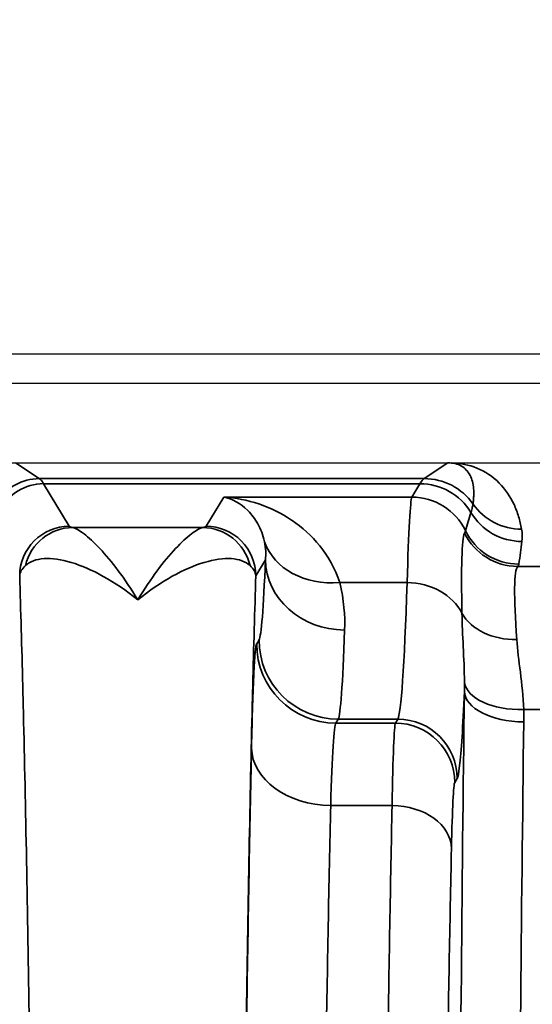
# Model space of a CAD drawing. Header units: millimetres. Extents: x 399 to 6233, y -1870 to 1602.
# Tile 696 of 711: x 6024 to 6029, y 339 to 349. Entities that reach past the tile are written whole.
import ezdxf

# ---------------------------------------------------------------- set-up
doc = ezdxf.new("R2010")
doc.units = ezdxf.units.MM
for name, color, linetype, lineweight in [('AM_5', 3, 'Continuous', 25), ('可見 (ISO)', 7, 'Continuous', 25), ('窄部可見 (ISO)', 7, 'Continuous', 35)]:
    doc.layers.add(name, color=color, linetype=linetype, lineweight=lineweight)
doc.styles.add('尺寸標註', font='romans.shx', dxfattribs={"bigfont": 'CHINESET.SHX'})
doc.dimstyles.new('CNS1$0', dxfattribs={"dimtxt": 2.5, "dimasz": 2.5, "dimexe": 1, "dimexo": 1, "dimgap": 1.5, "dimtad": 1, "dimtoh": 1, "dimdec": 1, "dimdsep": 46, "dimtxsty": '尺寸標註', "dimcen": 0, "dimclrd": 2, "dimclre": 2, "dimclrt": 1, "dimadec": 0, "dimazin": 2, "dimtp": 0.1, "dimtm": 0.1, "dimtfac": 0.71, "dimtdec": 1, "dimtmove": 0, "dimatfit": 0, "dimfxl": 0, "dimlwd": 13, "dimlwe": 13, "dimarcsym": 0})

# ---------------------------------------------------------------- blocks, each defined once
blk = doc.blocks.new('*D355')
at = {"layer": 'AM_5', "color": 2, "lineweight": 13}
for p, q in [((5942.8783, 336.4031), (5942.8783, 359.7021)), ((6103.5983, 330.5531), (6103.5983, 359.7021)), ((6101.0983, 358.7021), (5945.3783, 358.7021))]:
    blk.add_line(p, q, dxfattribs=at)
at = {"layer": 'AM_5', "color": 2, "lineweight": -2}
for points in [[(5945.3783, 359.1188), (5945.3783, 358.2854), (5942.8783, 358.7021)], [(6101.0983, 359.1188), (6101.0983, 358.2854), (6103.5983, 358.7021)]]:
    blk.add_solid(points, dxfattribs=at)
at = {"layer": 'Defpoints', "color": 0, "lineweight": -2}
for p in [(5942.8783, 358.7021), (5942.8783, 335.4031), (6103.5983, 329.5531)]:
    blk.add_point(p, dxfattribs=at)
at = {"layer": 'AM_5', "color": 1, "insert": (6023.2383, 361.4521), "char_height": 2.5, "attachment_point": 5, "style": '尺寸標註'}
blk.add_mtext('160.7', dxfattribs=at)

msp = doc.modelspace()

# ---------------------------------------------------------------- linework, layer by layer
at = {"layer": '可見 (ISO)'}
for p, q in [((5978.8983, 346.0531), (6091.8983, 346.0531)), ((6087.6483, 345.7531), (5983.1483, 345.7531)), ((5983.1483, 344.9531), (6087.6483, 344.9531)), ((6027.8893, 344.3031), (6027.8893, 344.3031))]:
    msp.add_line(p, q, dxfattribs=at)
msp.add_open_spline([(6028.2813, 344.9529), (6028.2814, 344.9529), (6028.2815, 344.9529), (6028.2816, 344.9529), (6028.2816, 344.9529), (6028.2817, 344.9529), (6028.2817, 344.9529), (6028.2823, 344.9529), (6028.285, 344.9529), (6028.2924, 344.953), (6028.2955, 344.953), (6028.3052, 344.953), (6028.312, 344.9531), (6028.3189, 344.9531)], degree=3, knots=[-0.005146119, -0.005146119, -0.005146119, -0.005146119, -0.004810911, -0.004810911, -0.004628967, -0.004628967, -0.004600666, -0.004600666, -0.003063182, -0.003063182, -0.002040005, -0.002040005, 0, 0, 0, 0], dxfattribs=at)
at = {"layer": '窄部可見 (ISO)'}
for p, q in [((6023.9154, 344.9529), (6024.154, 344.7938)), ((6028.0427, 344.7938), (6028.2812, 344.9529)), ((6024.154, 344.7938), (6028.0427, 344.7938)), ((6027.9991, 344.7427), (6024.1976, 344.7427)), ((6024.1976, 344.7427), (6024.4558, 344.3124)), ((6027.9179, 344.6073), (6027.9991, 344.7427)), ((6025.8409, 344.3124), (6026.0178, 344.6073)), ((6026.0178, 344.6073), (6027.9179, 344.6073)), ((6024.4918, 344.2997), (6025.8049, 344.2997)), ((6026.4381, 343.9749), (6026.3408, 343.8126)), ((6028.9859, 343.9081), (6029.275, 343.9081)), ((6027.1878, 343.7455), (6027.8693, 343.7455)), ((6026.3496, 343.126), (6026.3737, 343.1662)), ((6029.2478, 342.4624), (6029.0462, 342.4624)), ((6027.1736, 342.3667), (6027.1494, 342.3265)), ((6027.1494, 342.3265), (6027.7502, 342.3265)), ((6027.7743, 342.3667), (6027.1736, 342.3667)), ((6027.7502, 342.3265), (6027.7743, 342.3667)), ((6028.3741, 341.7671), (6028.35, 341.7268)), ((6027.7172, 341.4956), (6027.0972, 341.4956))]:
    msp.add_line(p, q, dxfattribs=at)
for centre, major_axis, ratio, start_param, end_param in [((6024.154, 344.2939), (-0.2773, -0.416), 0.999683, 3.729704, 4.736367), ((6024.1249, 244.7602), (0, 100.0434), 0.020838, 6.248286, 6.269226), ((6028.0717, 244.7603), (0, 100.0433), 0.020817, 0.01396, 0.034899), ((6028.0427, 344.1939), (-0.3328, 0.4992), 0.999683, 4.734949, 5.695074), ((6024.1976, 344.243), (-0.4288, -0.2572), 0.999172, 4.17245, 5.254458), ((6027.9991, 344.143), (-0.5145, 0.3086), 0.999172, 4.221065, 5.252328), ((6027.9157, 340.4933), (0.0053, 4.1169), 0.020059, 0.038066, 0.660084), ((6027.9179, 344.0076), (-0.5145, 0.3086), 0.999172, 4.133206, 5.252328), ((6029.0256, 344.8816), (-0.5907, -0.1051), 0.998218, 0.435215, 1.395105), ((3168.5277, 347.0127), (2860.2581, -0.7157), 0.046839, 6.268046, 6.269403), ((6029.0284, 344.7584), (-0.5962, 0.0672), 0.99825, 0.651925, 1.682859), ((6024.4918, 343.8), (0.0934, 0.4912), 0.982985, 0.191158, 1.51992), ((6025.8049, 343.8), (-0.0934, 0.4912), 0.982985, 4.763266, 6.092027), ((6024.2869, 336.6697), (4.1719, 7.6103), 0.009939, 6.191319, 6.234418), ((6028.9859, 344.5071), (-0.4623, 0.3825), 0.997094, 1.147203, 2.260656), ((6028.9973, 344.5303), (-0.5926, 0.0942), 0.998229, 0.609389, 1.728149), ((6027.1878, 344.4071), (-0.77, -0.2169), 0.816863, 0.053432, 1.344647), ((6028.1536, 343.2703), (-0.6287, -2.0734), 0.310752, 1.987716, 2.105822), ((6026.3763, 348.9346), (-0.0078, -5.7727), 0.02317, 0.038714, 0.537188), ((6027.2379, 343.9749), (-0.7994, 0.0322), 0.886923, 0.045354, 1.606482), ((6018.9274, 343.9368), (10.0703, 0), 0.058758, 6.234735, 6.273976), ((6027.768, 350.3652), (0, -8.0034), 0.022512, 0.034888, 0.596845), ((6027.8693, 343.2493), (-0.5997, 0.0185), 0.826915, 3.562919, 4.737867), ((6028.9763, 343.6212), (-0.5992, -0.0308), 0.751758, 0.356231, 1.532192), ((6027.1762, 348.776), (0.0078, 6.4141), 0.020853, 3.180301, 3.678774), ((6027.1494, 343.126), (-0.686, 0.4115), 0.999172, 0.54067, 2.110736), ((6027.1736, 343.1662), (-0.686, 0.4115), 0.999172, 0.54067, 2.110736), ((6029.0462, 342.7722), (-0.5998, -0.017), 0.516223, 0.059539, 1.556187), ((6029.0473, 342.6454), (-0.6, 0.0075), 0.511389, 0.024373, 1.577171), ((6027.1522, 339.3267), (0, 3.0016), 0.026524, 0.034868, 0.763293), ((6027.7502, 341.7268), (-0.5145, 0.3086), 0.999172, 3.682263, 5.252328), ((6027.7743, 341.7671), (-0.5145, 0.3086), 0.999172, 3.682263, 5.252328), ((6029.5081, 329.5531), (0, -25), 0.02145, 4.175555, 4.712389), ((6027.0972, 342.0735), (-0.7998, 0.0175), 0.722333, 0.030288, 1.586603), ((6027.7172, 341.0621), (0.5999, -0.0131), 0.722333, 0.030288, 1.586603)]:
    msp.add_ellipse(centre, major_axis=major_axis, ratio=ratio, start_param=start_param, end_param=end_param, dxfattribs=at)
for points, knots in [([(6028.5341, 344.5378), (6028.5361, 344.5517), (6028.5377, 344.5649), (6028.5389, 344.5779), (6028.5402, 344.591), (6028.5411, 344.604), (6028.5416, 344.6168), (6028.5427, 344.6428), (6028.5422, 344.6681), (6028.5401, 344.6924), (6028.5357, 344.7426), (6028.524, 344.7883), (6028.5044, 344.8264), (6028.4837, 344.8669), (6028.454, 344.8986), (6028.4175, 344.9198), (6028.3784, 344.9424), (6028.3319, 344.9529), (6028.2813, 344.9529)], [2.1824074, 2.1824074, 2.1824074, 2.1824074, 2.2369219, 2.2369219, 2.2369219, 2.2918591, 2.2918591, 2.2918591, 2.4032229, 2.4032229, 2.4032229, 2.6337552, 2.6337552, 2.6337552, 2.879414, 2.879414, 2.879414, 3.1424948, 3.1424948, 3.1424948, 3.1424948]), ([(6028.3189, 344.9531), (6028.4065, 344.9493), (6028.4928, 344.9324), (6028.5727, 344.9003), (6028.6578, 344.8661), (6028.7353, 344.8149), (6028.8002, 344.7493), (6028.8611, 344.6878), (6028.9109, 344.6139), (6028.9486, 344.5326), (6028.9668, 344.4934), (6028.9823, 344.4525), (6028.9951, 344.4105), (6029.0014, 344.3897), (6029.007, 344.3688), (6029.0121, 344.3476), (6029.0171, 344.3266), (6029.0216, 344.3052), (6029.0256, 344.2827)], [3.1723513, 3.1723513, 3.1723513, 3.1723513, 3.4034885, 3.4034885, 3.4034885, 3.6496995, 3.6496995, 3.6496995, 3.8803063, 3.8803063, 3.8803063, 3.9915494, 3.9915494, 3.9915494, 4.0463878, 4.0463878, 4.0463878, 4.1007779, 4.1007779, 4.1007779, 4.1007779]), ([(6026.0178, 344.6073), (6026.2545, 344.5915), (6026.4935, 344.5149), (6026.702, 344.3745), (6026.7035, 344.3735), (6026.7049, 344.3725), (6026.7064, 344.3715), (6026.809, 344.3019), (6026.9039, 344.2169), (6026.9864, 344.1144), (6027.07, 344.0105), (6027.1414, 343.8875), (6027.1878, 343.7455)], [-0.000014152, -0.000014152, -0.000014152, -0.000014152, 0.001513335, 0.001513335, 0.001513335, 0.00152394, 0.00152394, 0.00152394, 0.002277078, 0.002277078, 0.002277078, 0.003040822, 0.003040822, 0.003040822, 0.003040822]), ([(6026.4283, 344.157), (6026.4137, 344.2253), (6026.3898, 344.2848), (6026.3616, 344.3357), (6026.3327, 344.3879), (6026.2991, 344.4317), (6026.2625, 344.4685), (6026.2614, 344.4697), (6026.2602, 344.4709), (6026.259, 344.472), (6026.1854, 344.545), (6026.1015, 344.5893), (6026.0178, 344.6073)], [0, 0, 0, 0, 0.000760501, 0.000760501, 0.000760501, 0.00154208, 0.00154208, 0.00154208, 0.001566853, 0.001566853, 0.001566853, 0.003133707, 0.003133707, 0.003133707, 0.003133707]), ([(6028.5137, 344.4507), (6028.5192, 344.4695), (6028.5239, 344.487), (6028.5277, 344.5034), (6028.5304, 344.5155), (6028.5326, 344.527), (6028.5341, 344.5378)], [0, 0, 0, 0, 0.001200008, 0.001200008, 0.001200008, 0.002089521, 0.002089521, 0.002089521, 0.002089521]), ([(6024.4558, 344.3124), (6024.325, 344.3123), (6024.195, 344.2584), (6024.1024, 344.1659), (6024.0099, 344.0734), (6023.956, 343.9434), (6023.9559, 343.8128)], [0, 0, 0, 0, 0.5, 0.5, 0.5, 1, 1, 1, 1]), ([(6024.4918, 344.2997), (6024.519, 344.2935), (6024.5586, 344.2717), (6024.6057, 344.2359), (6024.6528, 344.2001), (6024.708, 344.1496), (6024.7664, 344.0873), (6024.8249, 344.0249), (6024.8869, 343.9508), (6024.951, 343.8647), (6025.0152, 343.7786), (6025.0824, 343.6791), (6025.1483, 343.5708)], [0, 0, 0, 0, 0.000534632, 0.000534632, 0.000534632, 0.001069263, 0.001069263, 0.001069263, 0.001603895, 0.001603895, 0.001603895, 0.002138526, 0.002138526, 0.002138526, 0.002138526]), ([(6025.1483, 343.5708), (6025.2813, 343.7893), (6025.4134, 343.9625), (6025.5887, 344.1497), (6025.6439, 344.2002), (6025.738, 344.2717), (6025.7777, 344.2935), (6025.8049, 344.2997)], [-0.000011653, -0.000011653, -0.000011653, -0.000011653, 0.001067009, 0.001067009, 0.00160634, 0.00160634, 0.002145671, 0.002145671, 0.002145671, 0.002145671]), ([(6026.3408, 343.8128), (6026.3407, 343.9434), (6026.2868, 344.0734), (6026.1942, 344.1659), (6026.1017, 344.2584), (6025.9717, 344.3123), (6025.8409, 344.3124)], [0, 0, 0, 0, 0.5, 0.5, 0.5, 1, 1, 1, 1]), ([(6028.4228, 343.4352), (6028.4192, 343.6643), (6028.4181, 343.8527), (6028.4219, 343.9889), (6028.4258, 344.1252), (6028.4348, 344.212), (6028.4482, 344.2441)], [0.001060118, 0.001060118, 0.001060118, 0.001060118, 0.002188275, 0.002188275, 0.002188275, 0.003316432, 0.003316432, 0.003316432, 0.003316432]), ([(6025.1483, 343.5708), (6024.9131, 343.7593), (6024.6805, 343.8869), (6024.477, 343.9477), (6024.2734, 344.0084), (6024.1023, 343.9994), (6024.0143, 343.9167)], [-0.000011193, -0.000011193, -0.000011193, -0.000011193, 0.001104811, 0.001104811, 0.001104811, 0.002220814, 0.002220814, 0.002220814, 0.002220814]), ([(6026.2824, 343.9167), (6026.2384, 343.958), (6026.1729, 343.981), (6026.0941, 343.986), (6026.0153, 343.9911), (6025.9215, 343.978), (6025.8206, 343.948), (6025.6189, 343.8879), (6025.3838, 343.7595), (6025.1483, 343.5708)], [0, 0, 0, 0, 0.000558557, 0.000558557, 0.000558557, 0.001117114, 0.001117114, 0.001117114, 0.002234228, 0.002234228, 0.002234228, 0.002234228]), ([(6028.9859, 343.9081), (6028.9665, 343.8886), (6028.9558, 343.8132), (6028.954, 343.5637), (6028.963, 343.386), (6028.9763, 343.1699)], [0, 0, 0, 0, 0.00099613, 0.00099613, 0.001992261, 0.001992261, 0.001992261, 0.001992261]), ([(6023.9559, 315.2934), (6023.9667, 315.6402), (6023.9771, 316.0136), (6023.9868, 316.4019), (6023.9884, 316.4653), (6023.99, 316.5296), (6023.9916, 316.5948), (6024.0028, 317.0589), (6024.0134, 317.5551), (6024.0232, 318.0737), (6024.033, 318.5923), (6024.0421, 319.1364), (6024.0504, 319.706), (6024.0588, 320.2755), (6024.0665, 320.8732), (6024.0734, 321.4893), (6024.0763, 321.7501), (6024.0791, 322.0141), (6024.0817, 322.2812), (6024.0853, 322.645), (6024.0886, 323.0147), (6024.0916, 323.3902), (6024.0969, 324.0414), (6024.1013, 324.7116), (6024.1049, 325.3964), (6024.112, 326.766), (6024.1156, 328.1522), (6024.1156, 329.5531), (6024.1156, 330.954), (6024.112, 332.3395), (6024.1049, 333.7098), (6024.0992, 334.7901), (6024.0915, 335.8297), (6024.0817, 336.8249), (6024.0791, 337.092), (6024.0763, 337.3559), (6024.0734, 337.6168), (6024.0665, 338.2331), (6024.0588, 338.8304), (6024.0504, 339.3999), (6024.0421, 339.9694), (6024.033, 340.5135), (6024.0232, 341.0323), (6024.0134, 341.5511), (6024.0028, 342.0472), (6023.9916, 342.5113), (6023.99, 342.5765), (6023.9884, 342.6408), (6023.9868, 342.7042), (6023.9771, 343.0925), (6023.9667, 343.4659), (6023.9559, 343.8128)], [0.026741, 0.026741, 0.026741, 0.026741, 0.0775937, 0.0775937, 0.0775937, 0.0858987, 0.0858987, 0.0858987, 0.1450564, 0.1450564, 0.1450564, 0.2042141, 0.2042141, 0.2042141, 0.2633718, 0.2633718, 0.2633718, 0.2884178, 0.2884178, 0.2884178, 0.3225295, 0.3225295, 0.3225295, 0.3816871, 0.3816871, 0.3816871, 0.5, 0.5, 0.5, 0.6183179, 0.6183179, 0.6183179, 0.7115978, 0.7115978, 0.7115978, 0.7366333, 0.7366333, 0.7366333, 0.795791, 0.795791, 0.795791, 0.8549487, 0.8549487, 0.8549487, 0.9141064, 0.9141064, 0.9141064, 0.9224137, 0.9224137, 0.9224137, 0.9732641, 0.9732641, 0.9732641, 0.9732641]), ([(6026.3408, 343.8128), (6026.33, 343.4659), (6026.3196, 343.0925), (6026.3098, 342.7042), (6026.3082, 342.6408), (6026.3067, 342.5765), (6026.3051, 342.5113), (6026.2939, 342.0472), (6026.2833, 341.551), (6026.2735, 341.0324), (6026.2637, 340.5138), (6026.2546, 339.9697), (6026.2462, 339.4001), (6026.2379, 338.8306), (6026.2302, 338.2329), (6026.2233, 337.6168), (6026.2203, 337.356), (6026.2176, 337.092), (6026.215, 336.8249), (6026.2114, 336.4612), (6026.2081, 336.0914), (6026.2051, 335.7159), (6026.1998, 335.0647), (6026.1954, 334.3945), (6026.1918, 333.7097), (6026.1846, 332.3402), (6026.181, 330.9539), (6026.181, 329.5531), (6026.181, 328.1522), (6026.1846, 326.7666), (6026.1918, 325.3963), (6026.1975, 324.316), (6026.2052, 323.2764), (6026.215, 322.2812), (6026.2176, 322.0142), (6026.2203, 321.7502), (6026.2233, 321.4893), (6026.2302, 320.873), (6026.2379, 320.2757), (6026.2462, 319.7062), (6026.2546, 319.1368), (6026.2637, 318.5926), (6026.2735, 318.0738), (6026.2833, 317.555), (6026.2939, 317.0589), (6026.3051, 316.5948), (6026.3067, 316.5296), (6026.3082, 316.4653), (6026.3098, 316.4019), (6026.3196, 316.0136), (6026.33, 315.6403), (6026.3408, 315.2934)], [0.026741, 0.026741, 0.026741, 0.026741, 0.0775937, 0.0775937, 0.0775937, 0.0858987, 0.0858987, 0.0858987, 0.1450564, 0.1450564, 0.1450564, 0.2042141, 0.2042141, 0.2042141, 0.2633718, 0.2633718, 0.2633718, 0.2884178, 0.2884178, 0.2884178, 0.3225295, 0.3225295, 0.3225295, 0.3816871, 0.3816871, 0.3816871, 0.5, 0.5, 0.5, 0.6183179, 0.6183179, 0.6183179, 0.7115978, 0.7115978, 0.7115978, 0.7366333, 0.7366333, 0.7366333, 0.795791, 0.795791, 0.795791, 0.8549487, 0.8549487, 0.8549487, 0.9141064, 0.9141064, 0.9141064, 0.9224137, 0.9224137, 0.9224137, 0.9732641, 0.9732641, 0.9732641, 0.9732641]), ([(6026.2974, 342.0735), (6026.3043, 342.3926), (6026.3126, 342.6502), (6026.3215, 342.8295), (6026.3304, 343.0089), (6026.34, 343.1099), (6026.3496, 343.126)], [3.9488824, 3.9488824, 3.9488824, 3.9488824, 4.3131824, 4.3131824, 4.3131824, 4.6774824, 4.6774824, 4.6774824, 4.6774824]), ([(6028.372, 329.5531), (6028.372, 331.8436), (6028.3784, 334.1338), (6028.3912, 336.3423), (6028.4039, 338.5508), (6028.4229, 340.677), (6028.4474, 342.6455)], [0, 0, 0, 0, 0.2684172, 0.2684172, 0.2684172, 0.5368345, 0.5368345, 0.5368345, 0.5368345]), ([(6028.4474, 342.6455), (6028.4398, 342.4677), (6028.4319, 342.3139), (6028.4238, 342.1875), (6028.4078, 341.9367), (6028.3909, 341.7949), (6028.3741, 341.7671)], [4.255119, 4.255119, 4.255119, 4.255119, 4.3966774, 4.3966774, 4.3966774, 4.6774824, 4.6774824, 4.6774824, 4.6774824]), ([(6026.2974, 317.0326), (6026.2797, 317.8388), (6026.2638, 318.7303), (6026.2499, 319.689), (6026.236, 320.6477), (6026.2241, 321.6735), (6026.2145, 322.7458), (6026.2049, 323.818), (6026.1976, 324.9366), (6026.1927, 326.0789), (6026.1878, 327.2212), (6026.1853, 328.3871), (6026.1853, 329.5531), (6026.1853, 330.719), (6026.1878, 331.8849), (6026.1927, 333.0272), (6026.1976, 334.1695), (6026.2049, 335.2881), (6026.2145, 336.3603), (6026.2241, 337.4326), (6026.236, 338.4584), (6026.2499, 339.4171), (6026.2638, 340.3758), (6026.2797, 341.2673), (6026.2974, 342.0735)], [2.334303, 2.334303, 2.334303, 2.334303, 2.536125, 2.536125, 2.536125, 2.737948, 2.737948, 2.737948, 2.93977, 2.93977, 2.93977, 3.141593, 3.141593, 3.141593, 3.343415, 3.343415, 3.343415, 3.545238, 3.545238, 3.545238, 3.74706, 3.74706, 3.74706, 3.948882, 3.948882, 3.948882, 3.948882]), ([(6028.35, 341.7268), (6028.3439, 341.7167), (6028.3379, 341.6529), (6028.3266, 341.4263), (6028.3214, 341.2636), (6028.317, 341.0621)], [1.6057029, 1.6057029, 1.6057029, 1.6057029, 1.9700029, 1.9700029, 2.3343029, 2.3343029, 2.3343029, 2.3343029]), ([(6027.0972, 341.4956), (6027.0795, 340.7265), (6027.0636, 339.8762), (6027.0358, 338.0474), (6027.0239, 337.0689), (6027.0048, 335.0234), (6026.9974, 333.9564), (6026.9876, 331.7773), (6026.9852, 330.6652), (6026.9852, 328.4409), (6026.9876, 327.3288), (6026.9974, 325.1497), (6027.0048, 324.0828), (6027.0239, 322.0372), (6027.0358, 321.0587), (6027.0636, 319.2299), (6027.0795, 318.3796), (6027.0972, 317.6106)], [2.334303, 2.334303, 2.334303, 2.334303, 2.536125, 2.536125, 2.737948, 2.737948, 2.93977, 2.93977, 3.141593, 3.141593, 3.343415, 3.343415, 3.545238, 3.545238, 3.74706, 3.74706, 3.948882, 3.948882, 3.948882, 3.948882]), ([(6027.7172, 317.6106), (6027.7009, 318.3796), (6027.6863, 319.2299), (6027.6735, 320.1443), (6027.6607, 321.0587), (6027.6498, 322.0372), (6027.641, 323.06), (6027.6322, 324.0828), (6027.6255, 325.1497), (6027.621, 326.2393), (6027.6165, 327.3288), (6027.6142, 328.4409), (6027.6142, 329.5531), (6027.6142, 330.6652), (6027.6165, 331.7773), (6027.621, 332.8668), (6027.6255, 333.9564), (6027.6322, 335.0234), (6027.641, 336.0461), (6027.6498, 337.0689), (6027.6607, 338.0474), (6027.6735, 338.9618), (6027.6863, 339.8762), (6027.7009, 340.7265), (6027.7172, 341.4956)], [2.334303, 2.334303, 2.334303, 2.334303, 2.536125, 2.536125, 2.536125, 2.737948, 2.737948, 2.737948, 2.93977, 2.93977, 2.93977, 3.141593, 3.141593, 3.141593, 3.343415, 3.343415, 3.343415, 3.545238, 3.545238, 3.545238, 3.74706, 3.74706, 3.74706, 3.948882, 3.948882, 3.948882, 3.948882]), ([(6028.317, 341.0621), (6028.3008, 340.321), (6028.2862, 339.5016), (6028.2606, 337.7391), (6028.2497, 336.7961), (6028.2321, 334.8248), (6028.2253, 333.7966), (6028.2163, 331.6966), (6028.2141, 330.6248), (6028.2141, 328.4813), (6028.2163, 327.4096), (6028.2253, 325.3095), (6028.2321, 324.2813), (6028.2497, 322.31), (6028.2606, 321.367), (6028.2862, 319.6046), (6028.3008, 318.7851), (6028.317, 318.044)], [2.334303, 2.334303, 2.334303, 2.334303, 2.536125, 2.536125, 2.737948, 2.737948, 2.93977, 2.93977, 3.141593, 3.141593, 3.343415, 3.343415, 3.545238, 3.545238, 3.74706, 3.74706, 3.948882, 3.948882, 3.948882, 3.948882])]:
    msp.add_open_spline(points, degree=3, knots=knots, dxfattribs=at)
for points in [[(6024.4558, 344.3124), (6024.4583, 344.3081), (6024.4697, 344.3039), (6024.4918, 344.2997)], [(6025.8049, 344.2997), (6025.8269, 344.3039), (6025.8384, 344.3081), (6025.8409, 344.3124)], [(6029.0256, 344.2827), (6029.0329, 344.2416), (6029.033, 344.2005), (6029.0284, 344.1594)], [(6026.4381, 343.9749), (6026.4432, 344.0288), (6026.4428, 344.0892), (6026.4283, 344.157)], [(6024.0143, 343.9167), (6023.9779, 343.8825), (6023.959, 343.8476), (6023.9559, 343.8128)], [(6026.3408, 343.8128), (6026.3376, 343.8476), (6026.3188, 343.8825), (6026.2824, 343.9167)], [(6027.1878, 343.7455), (6027.2321, 343.5705), (6027.2432, 343.4101), (6027.2379, 343.2652)], [(6028.448, 342.7369), (6028.4464, 342.9877), (6028.4255, 343.2159), (6028.4228, 343.4352)], [(6028.9763, 343.1699), (6028.989, 342.9642), (6029.0371, 342.7299), (6029.0462, 342.4624)], [(6028.4474, 342.6455), (6028.448, 342.6759), (6028.4483, 342.7064), (6028.4481, 342.7369)], [(6029.0462, 342.4624), (6029.0474, 342.4212), (6029.0478, 342.3799), (6029.0473, 342.3385)], [(6027.7172, 341.4956), (6027.7258, 341.9883), (6027.7382, 342.3016), (6027.7502, 342.3265)]]:
    msp.add_open_spline(points, degree=3, dxfattribs=at)

# ---------------------------------------------------------------- dimensions: what is measured, and where the dimension line sits
at = {"layer": 'AM_5'}
dim = msp.add_linear_dim(base=(5942.8783, 358.7021), p1=(6103.5983, 329.5531), p2=(5942.8783, 335.4031), dimstyle='CNS1$0', override={"dimtdec": 3}, dxfattribs=at)
dim.commit()
dim.dimension.update_dxf_attribs({"geometry": '*D355', "text_midpoint": (6023.2383, 361.4521)})

doc.saveas('drawing.dxf')
